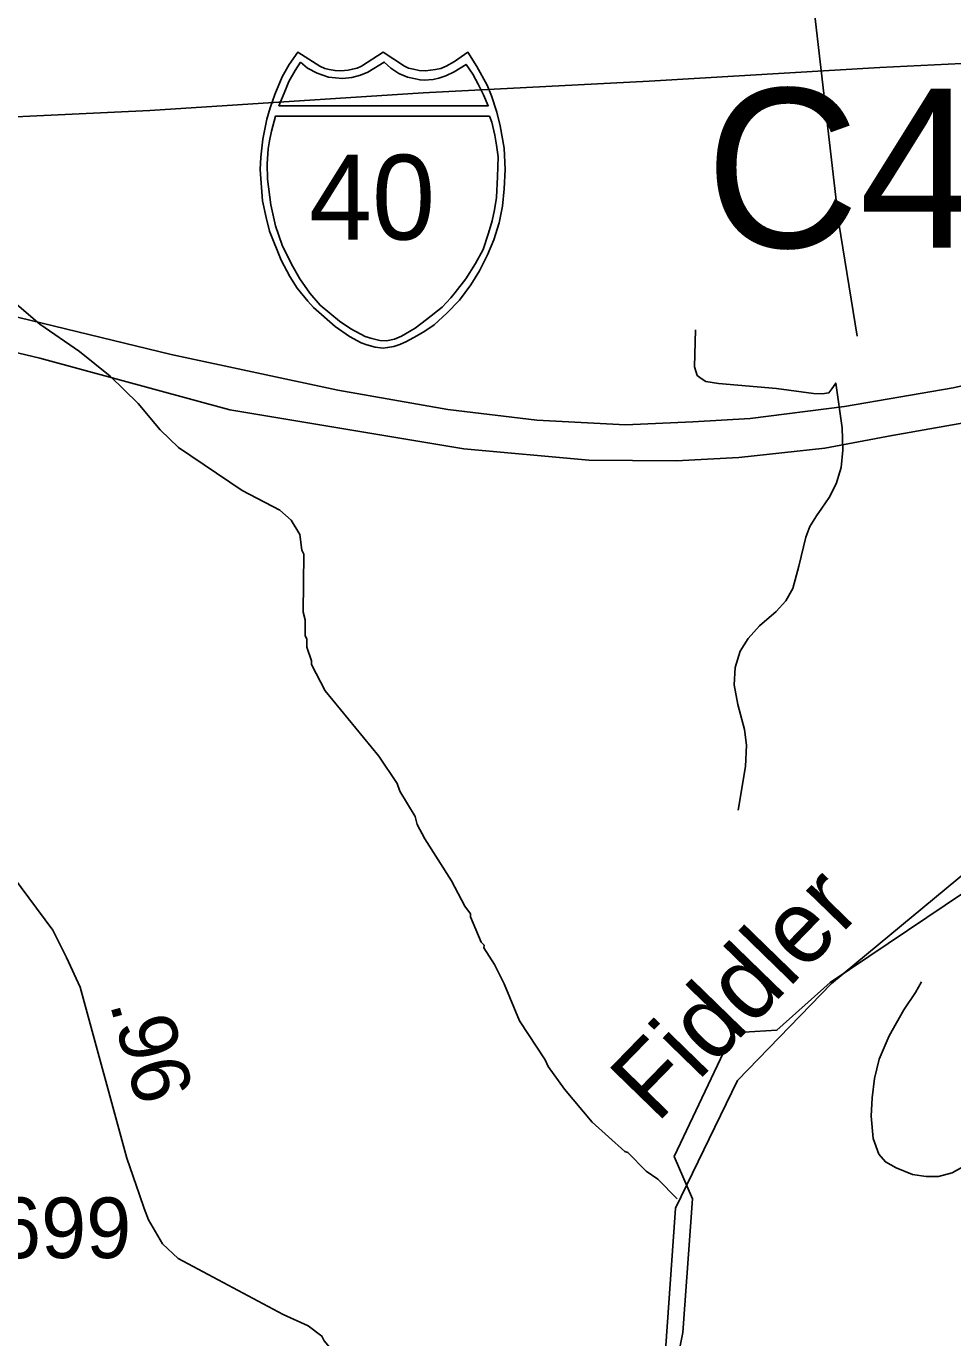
# Model space of a CAD drawing. Extents: x 1547597 to 1699558, y 810033 to 920809.
# Drawn here: x 1652640 to 1654551, y 843387 to 846092 of the extents above; entities that cross this region are included whole.
import ezdxf

# ---------------------------------------------------------------- set-up
doc = ezdxf.new("R2010")
doc.units = 0
for name, color, linetype in [('Exist Boundary Political City Limit New', 7, 'Continuous'), ('Exist Hydrographic Creek Single Shore', 7, 'Continuous'), ('Exist Hydrographic Misc Water Feature', 7, 'Continuous'), ('Exist Road Non-System Type 51', 7, 'Continuous'), ('Exist Road Primary Interstate Divided Center Attributed', 7, 'Continuous'), ('Exist Road Primary Interstate Shield CELL', 7, 'Continuous'), ('Exist Road Primary Interstate Shield Number Label', 7, 'Continuous'), ('Exist Road Secondary Mileage Hundredths English Label', 7, 'Continuous'), ('Exist Road Secondary Structure Culvert Number Label', 7, 'Continuous'), ('Exist Road Secondary Type 51 Attributed', 7, 'Continuous'), ('Exist Road Secondary Type 51 Number Label', 7, 'Continuous'), ('Exist Utilities Electrical Transmission Line', 7, 'Continuous'), ('Map Preparation Boundary City Limit Buffer Line', 7, 'Continuous'), ('Old_Level_32', 7, 'Continuous')]:
    doc.layers.add(name, color=color, linetype=linetype)

msp = doc.modelspace()

# ---------------------------------------------------------------- linework, layer by layer
at = {"layer": 'Exist Boundary Political City Limit New'}
msp.add_lwpolyline([(1657441.1, 846223.1), (1657164.1, 846044.9), (1656946.1, 845970.6), (1656663, 845943.5), (1656455, 846026.5), (1656189, 846064.8), (1656072, 846024.5), (1655912, 845909.6), (1655785, 845761.1), (1655691, 845585.8), (1655681, 845395.6), (1655487, 845189.4), (1655194, 845110), (1654958, 844904.7), (1654845, 844555.8), (1654735, 844413.6), (1654298, 844120.4), (1654188.3, 844022), (1654097.7, 844016.5), (1653976.4, 843761.1), (1654014.5, 843674.1), (1653994.7, 843398.5), (1653854.3, 842693.6)], dxfattribs=at)
at = {"layer": 'Exist Hydrographic Creek Single Shore'}
msp.add_lwpolyline([(1652544.9, 840536.9), (1652936.3, 841018.6), (1653452.4, 841489.5), (1653545, 841763.4), (1653690.1, 842166.6), (1653939.2, 843087.9), (1653979.2, 843655), (1654107.2, 843918.2), (1654301.3, 844117.8), (1654633.7, 844394.1), (1654903.1, 844527.3), (1655079.5, 844787.6), (1655293, 845040.5), (1655490.3, 845186.8), (1655684.2, 845392.9), (1655746, 845557.7), (1655788.2, 845758.5), (1655915.2, 845906.9), (1656075.3, 846021.8), (1656243.9, 846062.4), (1656458.2, 846023.9), (1656712.8, 846058.3), (1656966.9, 846148.5)], dxfattribs=at)
at = {"layer": 'Exist Hydrographic Misc Water Feature'}
msp.add_lwpolyline([(1652620.6, 845518.3), (1652668.3, 845477.9), (1652749.8, 845421.3), (1652813.4, 845370.8), (1652870.9, 845314.4), (1652916.5, 845260.1), (1652954.3, 845223.8), (1653085.5, 845134.8), (1653163.1, 845094.2), (1653186.9, 845074), (1653204.7, 845043.9), (1653208.5, 845011.9), (1653212.4, 845003.9), (1653211.6, 844884), (1653215.5, 844867.9), (1653215.2, 844836), (1653219.2, 844828), (1653219.1, 844812), (1653228.8, 844783.9), (1653228.8, 844775.9), (1653256.4, 844721.7), (1653367.3, 844586.9), (1653404.9, 844530.7), (1653410.8, 844514.6), (1653442.4, 844462.5), (1653446.3, 844446.4), (1653462.1, 844416.3), (1653517.3, 844329.9), (1653545, 844277.8), (1653556.8, 844261.7), (1653556.8, 844255.7), (1653578.4, 844203.5), (1653584.4, 844197.5), (1653584.3, 844191.5), (1653606, 844157.3), (1653625.8, 844117.2), (1653657.2, 844041), (1653710.6, 843960.6), (1653716.4, 843946.6), (1653750.1, 843900.4), (1653807.6, 843832), (1653875.1, 843771.4), (1653881.1, 843769.4), (1653918.7, 843731.1), (1653942.6, 843714.9), (1653983, 843674)], dxfattribs=at)
at = {"layer": 'Exist Road Non-System Type 51'}
for points in [[(1654354, 845453.4), (1654316.2, 845686.3), (1654258.5, 846186.4)], [(1654020.6, 845466.1), (1654018.2, 845390.1), (1654024.1, 845372.2), (1654032, 845366), (1654042, 845360), (1654068, 845355.9), (1654187.8, 845345.2), (1654263.6, 845334.7), (1654281.6, 845334.5), (1654295.7, 845336.4), (1654301.7, 845344.5), (1654309.7, 845356.4), (1654323.2, 845264.4), (1654324.1, 845218.4), (1654320.8, 845182.4), (1654310.5, 845148.4), (1654296.3, 845120.5), (1654281.1, 845098.7), (1654270.1, 845082.8), (1654256.1, 845060.9), (1654254, 845054.9), (1654248, 845038.8), (1654233.6, 844978.9), (1654221.3, 844933.1), (1654207.1, 844907.2), (1654187.1, 844885.2), (1654152.8, 844855.5), (1654128.9, 844829.5), (1654112.6, 844803.7), (1654102.5, 844769.8), (1654100.4, 844733.9), (1654107.9, 844693.7), (1654121.7, 844641.8), (1654125.4, 844609.7), (1654123.4, 844565.7), (1654108.7, 844475.8)], [(1654578.1, 843743.4), (1654550.2, 843727.6), (1654522, 843719.8), (1654496.2, 843719.9), (1654468, 843724.1), (1654434.3, 843738.2), (1654412.3, 843750.2), (1654398.5, 843766.3), (1654386.7, 843798.4), (1654382.8, 843844.5), (1654385.2, 843882.4), (1654389.4, 843922.4), (1654399.6, 843962.4), (1654419.8, 844010.2), (1654450.1, 844064), (1654474.3, 844099.9), (1654486.5, 844121.7)]]:
    msp.add_lwpolyline(points, dxfattribs=at)
at = {"layer": 'Exist Road Primary Interstate Divided Center Attributed'}
for points in [[(1656478, 845780.5), (1655956.6, 845661.4), (1655321.6, 845518.5), (1654551.8, 845346.8), (1654328, 845308.5), (1654133.5, 845283.3), (1654015, 845276.2), (1653876.2, 845270.2), (1653693, 845279.8), (1653509.7, 845302.2), (1653282.6, 845342), (1652939.3, 845415.1), (1652069.5, 845626.8), (1651864.8, 845671.1), (1651658.3, 845703.4), (1651471.6, 845719), (1651283.4, 845726.4), (1651102.6, 845713), (1650934.5, 845692.2), (1650807.9, 845672.3)], [(1650864.9, 845583), (1650943.2, 845597.3), (1651153.2, 845617.3), (1651330.4, 845628), (1651442.9, 845634), (1651597.3, 845620.9), (1651693.6, 845611.3), (1651875.6, 845587.4), (1652058.7, 845552.6), (1652668.5, 845407.8), (1653059.9, 845301.1), (1653542.9, 845220.9), (1653800.7, 845197.2), (1653980.9, 845196), (1654110.1, 845203.2), (1654287.3, 845222.3), (1654426.1, 845248.6), (1654616.4, 845282.1), (1654800.7, 845320.4), (1655606.2, 845507.7), (1656533.5, 845716.9)]]:
    msp.add_lwpolyline(points, dxfattribs=at)
at = {"layer": 'Exist Road Primary Interstate Shield CELL'}
for points in [[(1653376.1, 845428.6), (1653385.6, 845429.6), (1653398.3, 845432), (1653410.7, 845436.1), (1653424.8, 845442.3), (1653445.7, 845453.9), (1653462.4, 845463.7), (1653481.8, 845476.7), (1653507.9, 845500.4), (1653533.9, 845527.8), (1653556.9, 845558.9), (1653575.2, 845587.9), (1653591.2, 845621), (1653604.7, 845651.9), (1653615.3, 845687.3), (1653622.4, 845721.5), (1653626, 845757.2), (1653628.3, 845796.8), (1653625.7, 845841.3), (1653617.9, 845886.9), (1653610.6, 845915.2), (1653599.6, 845949.2), (1653590.6, 845970.8), (1653569.8, 846009.3), (1653551, 846038.9), (1653523.8, 846019.7), (1653506, 846010.3), (1653495.2, 846005.4), (1653484, 846003.2), (1653463.5, 846000.7), (1653450.7, 846001.3), (1653438.7, 846004), (1653428.6, 846006.2), (1653420.3, 846010.3), (1653376.1, 846038.9), (1653331.8, 846010.3), (1653322.6, 846006), (1653313, 846004), (1653303.9, 846001.5), (1653288.8, 846000.7), (1653277.2, 846001.1), (1653265.3, 846003.2), (1653255.9, 846005.2), (1653245.4, 846010.3), (1653200.3, 846038.9), (1653182.6, 846013.2), (1653168.1, 845987.8), (1653152.8, 845951.8), (1653143.2, 845924), (1653136.4, 845901.1), (1653128.1, 845859.2), (1653123.8, 845822.6), (1653123, 845796.8), (1653127.7, 845732.3), (1653134.8, 845697.9), (1653142, 845670.1), (1653165.9, 845610.1), (1653183.8, 845576.5), (1653199.2, 845552.3), (1653220.8, 845525.1), (1653232.5, 845512.2), (1653277.3, 845473), (1653307.2, 845452.6), (1653331.1, 845439.7), (1653342.4, 845435.4), (1653359.9, 845430.5)], [(1653205.7, 846018.1), (1653194.7, 846001.2), (1653182, 845978.4), (1653171.9, 845954.7), (1653161.5, 845928.5), (1653593.1, 845928.4), (1653583, 845950.8), (1653572.3, 845973.3), (1653561, 845993.9), (1653547.3, 846013.8), (1653523.1, 845998.6), (1653505.5, 845990.2), (1653491.3, 845985.3), (1653479.3, 845982.6), (1653460.7, 845981.2), (1653452.4, 845981.7), (1653426.5, 845987.5), (1653408.9, 845994.7), (1653392.2, 846005.9), (1653378.7, 846018.6), (1653344.5, 845997.9), (1653329.3, 845991.2), (1653311.9, 845986.7), (1653292.8, 845984.4), (1653263.4, 845987.5), (1653240.3, 845995.5), (1653220.4, 846005.9)], [(1653595.6, 845907.1), (1653600.3, 845894.9), (1653606.6, 845867.9), (1653609.9, 845847), (1653613.4, 845823), (1653612.2, 845781.9), (1653610.2, 845739.3), (1653606.3, 845714.1), (1653601, 845691.2), (1653593.9, 845665.7), (1653582.4, 845631.9), (1653566.5, 845603.2), (1653546.6, 845571.4), (1653525.1, 845543.5), (1653515.8, 845532), (1653498.1, 845513.3), (1653465.8, 845487.4), (1653442.3, 845469.8), (1653414.1, 845453.2), (1653399.8, 845446.8), (1653383.2, 845443.3), (1653369.5, 845444.3), (1653352.8, 845448.7), (1653339.4, 845452.4), (1653310, 845468.3), (1653286.1, 845484.3), (1653246.3, 845516.9), (1653224.9, 845542), (1653204.8, 845571.4), (1653187, 845601.5), (1653167.9, 845641.1), (1653154.4, 845681), (1653144.6, 845724.1), (1653138, 845776.8), (1653137.3, 845808.8), (1653139.3, 845839.7), (1653142.2, 845855.8), (1653146.1, 845875.9), (1653154, 845906.9)]]:
    msp.add_lwpolyline(points, close=True, dxfattribs=at)
at = {"layer": 'Exist Road Secondary Type 51 Attributed'}
msp.add_lwpolyline([(1653827, 841753.1), (1653724.7, 842060.2), (1653689.6, 842163.8), (1653656.6, 842282.2), (1653576.6, 842515), (1653463.8, 842865.9), (1653327.5, 843270.9), (1653289.9, 843339.1), (1653255, 843380.9), (1653249.9, 843390.8), (1653221.7, 843412), (1653170, 843435.5), (1652953.8, 843550.7), (1652920.9, 843581.3), (1652892.7, 843630.7), (1652883.3, 843654.2), (1652873.9, 843682.4), (1652848, 843757.7), (1652751.7, 844110.4), (1652723.5, 844171.6), (1652695.3, 844228), (1652514, 844470.9)], dxfattribs=at)
at = {"layer": 'Exist Utilities Electrical Transmission Line'}
msp.add_lwpolyline([(1655882.9, 846076), (1655637, 846065.2), (1655077, 846040.3), (1654401, 846007.1), (1653924.7, 845979.3), (1653458.8, 845955.4), (1652894.8, 845918.6), (1652224.6, 845887.2), (1651666.8, 845862.5), (1651006.7, 845835.1), (1650442.7, 845810.3), (1650218, 845735.2), (1649330.4, 845420.7), (1648374.7, 845078.9), (1647706, 844835.6), (1646894.8, 844548.1), (1646444.9, 844389.7), (1646310.4, 844497.5), (1645921, 844830.6), (1645288.2, 845358.9), (1644714.3, 845822.4), (1644427.6, 846062.2)], dxfattribs=at)
at = {"layer": 'Map Preparation Boundary City Limit Buffer Line'}
msp.add_lwpolyline([(1657441.1, 846223.1), (1657164.1, 846044.9), (1656946.1, 845970.6), (1656663, 845943.5), (1656455, 846026.5), (1656189, 846064.8), (1656072, 846024.5), (1655912, 845909.6), (1655785, 845761.1), (1655691, 845585.8), (1655681, 845395.6), (1655487, 845189.4), (1655194, 845110), (1654958, 844904.7), (1654845, 844555.8), (1654735, 844413.6), (1654298, 844120.4), (1654188.3, 844022), (1654097.7, 844016.5), (1653976.4, 843761.1), (1654014.5, 843674.1), (1653994.7, 843398.5), (1653854.3, 842693.6)], dxfattribs=at)

# ---------------------------------------------------------------- texts
at = {"layer": 'Exist Road Primary Interstate Shield Number Label'}
msp.add_text('40', height=175, dxfattribs=at).set_placement((1653223.2, 845652.4))
at = {"layer": 'Exist Road Secondary Mileage Hundredths English Label'}
msp.add_text('.96', height=120, rotation=285.2785, dxfattribs=at).set_placement((1652811.8, 844077.2))
at = {"layer": 'Exist Road Secondary Structure Culvert Number Label'}
msp.add_text('C478', height=328.08, dxfattribs=at).set_placement((1654041.2, 845635.9))
at = {"layer": 'Exist Road Secondary Type 51 Number Label'}
msp.add_text('2699', height=125, dxfattribs=at).set_placement((1652484.9, 843551.8))
at = {"layer": 'Old_Level_32'}
msp.add_text('Fiddler', height=150, rotation=45.7983, dxfattribs=at).set_placement((1653940.6, 843827.9))

doc.saveas('drawing.dxf')
